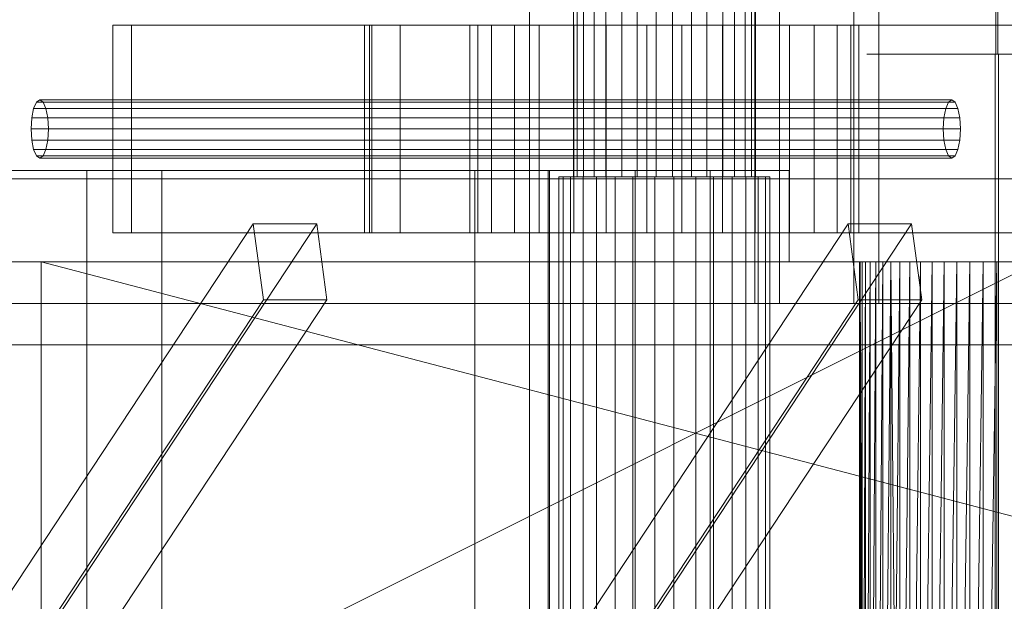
# Model space of a CAD drawing. Header units: millimetres. Extents: x -3490 to 61924, y -72580 to 6847.
# Tile 598 of 656: x 24425 to 24662, y -17652 to -17512. Entities that reach past the tile are written whole.
import ezdxf

# ---------------------------------------------------------------- set-up
doc = ezdxf.new("R2010")
doc.units = ezdxf.units.MM
for name, color, linetype, lineweight in [('COTAS_P', 1, 'Continuous', 0), ('superior_briquetadora', 7, 'Continuous', 0), ('superior_C02', 7, 'Continuous', 0)]:
    doc.layers.add(name, color=color, linetype=linetype, lineweight=lineweight)
doc.dimstyles.new('R19_100', dxfattribs={"dimtxt": 250, "dimasz": 150, "dimexe": 150, "dimexo": 80, "dimgap": 100, "dimtad": 1, "dimtih": 1, "dimtoh": 1, "dimdsep": 46, "dimcen": 0.09, "dimadec": 0, "dimazin": 0, "dimtfac": 1, "dimtdec": 4, "dimtofl": 0, "dimtmove": 0, "dimatfit": 3, "dimfxl": 1, "dimtolj": 1, "dimtzin": 0, "dimarcsym": 0})

# ---------------------------------------------------------------- blocks, each defined once
blk = doc.blocks.new('DIM_R29_37')
at = {"layer": 'COTAS_P'}
for p, q in [((24250.07, -17080), (24400.07, -17035)), ((26750.07, -17080), (26600.07, -17035)), ((24250.07, -17980), (24250.07, -17080)), ((24250.07, -17080), (26750.07, -17080)), ((24250.07, -17080), (24400.07, -17125)), ((26750.07, -17080), (26600.07, -17125)), ((26750.07, -17980), (26750.07, -17080))]:
    blk.add_line(p, q, dxfattribs=at)
blk.add_text('2500 P', height=250, dxfattribs=at).set_placement((25500.07, -16980))

msp = doc.modelspace()

# ---------------------------------------------------------------- linework, layer by layer
at = {"layer": 'superior_briquetadora'}
for p, q in [((24547.567, -17250), (24547.567, -17800)), ((24659.839, -17280), (24659.839, -17520)), ((24660.296, -17280), (24660.296, -17520)), ((24634.795, -17520), (24628.781, -17520)), ((24628.781, -17520), (24628.964, -17520)), ((24628.964, -17520), (24635.307, -17520)), ((24645.815, -17520), (24634.795, -17520)), ((24635.307, -17520), (24646.554, -17520)), ((24646.01, -17520), (24642.664, -17520)), ((24642.664, -17520), (24642.766, -17520)), ((24642.766, -17520), (24646.294, -17520)), ((24659.657, -17520), (24645.815, -17520)), ((24652.14, -17520), (24646.01, -17520)), ((24646.294, -17520), (24652.55, -17520)), ((24646.554, -17520), (24660.478, -17520)), ((24659.839, -17520), (24652.14, -17520)), ((24652.55, -17520), (24660.296, -17520)), ((24673.581, -17520), (24659.657, -17520)), ((24659.657, -17520), (24659.657, -17800)), ((24667.584, -17520), (24659.839, -17520)), ((24660.296, -17520), (24667.995, -17520)), ((24660.478, -17520), (24674.32, -17520)), ((24660.478, -17520), (24660.478, -17800)), ((24411.777, -17548), (24430.782, -17548)), ((24440.656, -17548), (24422.154, -17548)), ((24430.782, -17548), (24450.067, -17548)), ((24459.479, -17548), (24440.656, -17548)), ((24441.067, -17790), (24441.067, -17548)), ((24441.959, -17548), (24441.067, -17548)), ((24444.456, -17548), (24441.959, -17548)), ((24448.065, -17548), (24444.456, -17548)), ((24452.07, -17548), (24448.065, -17548)), ((24450.067, -17548), (24469.353, -17548)), ((24455.679, -17548), (24452.07, -17548)), ((24458.176, -17548), (24455.679, -17548)), ((24459.067, -17548), (24458.176, -17548)), ((24459.067, -17790), (24459.067, -17548)), ((24477.981, -17548), (24459.479, -17548)), ((24469.353, -17548), (24488.358, -17548)), ((24495.533, -17548), (24477.981, -17548)), ((24488.358, -17548), (24506.804, -17548)), ((24511.536, -17548), (24495.533, -17548)), ((24506.804, -17548), (24524.423, -17548)), ((24525.446, -17548), (24511.536, -17548)), ((24524.423, -17548), (24540.958, -17548)), ((24536.79, -17548), (24525.446, -17548)), ((24534.406, -17790), (24534.406, -17548)), ((24535.297, -17548), (24534.406, -17548)), ((24537.794, -17548), (24535.297, -17548)), ((24545.18, -17548), (24536.79, -17548)), ((24541.403, -17548), (24537.794, -17548)), ((24540.958, -17548), (24556.167, -17548)), ((24545.408, -17548), (24541.403, -17548)), ((24550.331, -17548), (24545.18, -17548)), ((24549.017, -17548), (24545.408, -17548)), ((24551.514, -17548), (24549.017, -17548)), ((24552.067, -17548), (24550.331, -17548)), ((24552.406, -17548), (24551.514, -17548)), ((24552.067, -17548), (24552.067, -17790)), ((24552.406, -17790), (24552.406, -17548)), ((24556.167, -17548), (24569.829, -17548)), ((24569.829, -17548), (24581.745, -17548)), ((24573.067, -17790), (24573.067, -17548)), ((24573.959, -17548), (24573.067, -17548)), ((24576.456, -17548), (24573.959, -17548)), ((24580.065, -17548), (24576.456, -17548)), ((24584.07, -17548), (24580.065, -17548)), ((24581.745, -17548), (24591.74, -17548)), ((24587.679, -17548), (24584.07, -17548)), ((24590.176, -17548), (24587.679, -17548)), ((24591.067, -17548), (24590.176, -17548)), ((24591.067, -17790), (24591.067, -17548)), ((24591.74, -17548), (24599.67, -17548)), ((24599.67, -17548), (24605.418, -17548)), ((24605.418, -17548), (24608.901, -17548)), ((24608.901, -17548), (24610.067, -17548)), ((24610.067, -17548), (24610.067, -17570)), ((23750.067, -17570), (25950.067, -17570)), ((23870.067, -17570), (25830.067, -17570)), ((24670.067, -17570), (24230.067, -17570)), ((25470.067, -17570), (24230.067, -17570)), ((24230.067, -17790), (24670.067, -17570)), ((25470.067, -17570), (24243.401, -17570)), ((25746.067, -17570), (24243.401, -17570)), ((24350.067, -17570), (24670.067, -17570)), ((24350.067, -17570), (24634.558, -17570)), ((24350.067, -17570), (24632.629, -17570)), ((24350.067, -17570), (24630.964, -17570)), ((24350.067, -17570), (24629.579, -17570)), ((24628.488, -17570), (24350.067, -17570)), ((24350.067, -17570), (24430.067, -17570)), ((24411.777, -17570), (24430.782, -17570)), ((24430.067, -17570), (24628.488, -17570)), ((24430.067, -17570), (24627.702, -17570)), ((24430.067, -17570), (24627.226, -17570)), ((24430.067, -17570), (24627.067, -17570)), ((24430.067, -17570), (24629.579, -17570)), ((24430.067, -17570), (24630.964, -17570)), ((24430.067, -17570), (24632.629, -17570)), ((24430.067, -17570), (24634.558, -17570)), ((24430.067, -17570), (24636.733, -17570)), ((24430.067, -17570), (24639.133, -17570)), ((24430.067, -17570), (24641.734, -17570)), ((24430.067, -17570), (24644.511, -17570)), ((24430.067, -17570), (24647.439, -17570)), ((24430.067, -17570), (24650.488, -17570)), ((24430.067, -17570), (24653.63, -17570)), ((24430.067, -17570), (24656.833, -17570)), ((24430.067, -17570), (24660.067, -17570)), ((24430.067, -17570), (24663.302, -17570)), ((24430.067, -17570), (25270.067, -17570)), ((24430.067, -17790), (24430.067, -17570)), ((24430.067, -17570), (25270.067, -17790)), ((24430.782, -17570), (24450.067, -17570)), ((24450.067, -17570), (24469.353, -17570)), ((24469.353, -17570), (24488.358, -17570)), ((24488.358, -17570), (24506.804, -17570)), ((24506.804, -17570), (24524.423, -17570)), ((24524.423, -17570), (24540.958, -17570)), ((24540.958, -17570), (24556.167, -17570)), ((24556.167, -17570), (24569.829, -17570)), ((24569.829, -17570), (24581.745, -17570)), ((24581.745, -17570), (24591.74, -17570)), ((24591.74, -17570), (24599.67, -17570)), ((24599.67, -17570), (24605.418, -17570)), ((24605.418, -17570), (24608.901, -17570)), ((24608.901, -17570), (24610.067, -17570)), ((24627.226, -17570), (24627.067, -17790)), ((24627.067, -17570), (24627.067, -17790)), ((24627.226, -17570), (24627.067, -17570)), ((24627.226, -17570), (24627.226, -17790)), ((24627.702, -17790), (24627.226, -17570)), ((24627.702, -17570), (24627.226, -17570)), ((24627.226, -17790), (24627.702, -17570)), ((24628.488, -17570), (24627.702, -17790)), ((24627.702, -17570), (24627.702, -17790)), ((24628.488, -17570), (24627.702, -17570)), ((24629.579, -17570), (24628.488, -17790)), ((24628.488, -17790), (24628.488, -17570)), ((24629.579, -17570), (24628.488, -17570)), ((24630.964, -17570), (24629.579, -17790)), ((24629.579, -17790), (24629.579, -17570)), ((24630.964, -17570), (24629.579, -17570)), ((24632.629, -17570), (24630.964, -17790)), ((24630.964, -17790), (24630.964, -17570)), ((24632.629, -17570), (24630.964, -17570)), ((24634.558, -17570), (24632.629, -17790)), ((24632.629, -17790), (24632.629, -17570)), ((24634.558, -17570), (24632.629, -17570)), ((24634.558, -17570), (24634.558, -17790)), ((24636.733, -17790), (24634.558, -17570)), ((24636.733, -17570), (24634.558, -17570)), ((24670.067, -17570), (24634.558, -17570)), ((24634.558, -17790), (24636.733, -17570)), ((24639.133, -17570), (24636.733, -17790)), ((24636.733, -17570), (24636.733, -17790)), ((24639.133, -17570), (24636.733, -17570)), ((24670.067, -17570), (24636.733, -17570)), ((24641.734, -17570), (24639.133, -17790)), ((24639.133, -17790), (24639.133, -17570)), ((24641.734, -17570), (24639.133, -17570)), ((24639.133, -17570), (24670.067, -17570)), ((24644.511, -17570), (24641.734, -17790)), ((24641.734, -17790), (24641.734, -17570)), ((24644.511, -17570), (24641.734, -17570)), ((24641.734, -17570), (24670.067, -17570)), ((24647.439, -17570), (24644.511, -17790)), ((24644.511, -17790), (24644.511, -17570)), ((24647.439, -17570), (24644.511, -17570)), ((24644.511, -17570), (24670.067, -17570)), ((24650.488, -17570), (24647.439, -17790)), ((24647.439, -17570), (24647.439, -17790)), ((24650.488, -17570), (24647.439, -17570)), ((24647.439, -17570), (24670.067, -17570)), ((24653.63, -17570), (24650.488, -17790)), ((24650.488, -17570), (24650.488, -17790)), ((24653.63, -17570), (24650.488, -17570)), ((24650.488, -17570), (24670.067, -17570)), ((24656.833, -17570), (24653.63, -17790)), ((24653.63, -17570), (24653.63, -17790)), ((24656.833, -17570), (24653.63, -17570)), ((24653.63, -17570), (24670.067, -17570)), ((24660.067, -17570), (24656.833, -17790)), ((24656.833, -17570), (24656.833, -17790)), ((24660.067, -17570), (24656.833, -17570)), ((24656.833, -17570), (24670.067, -17570)), ((24660.067, -17570), (24660.067, -17790)), ((24663.302, -17570), (24660.067, -17570)), ((24660.067, -17570), (24670.067, -17570)), ((23900.067, -17580), (25800.067, -17580)), ((23900.067, -17590), (25800.067, -17590))]:
    msp.add_line(p, q, dxfattribs=at)
at = {"layer": 'superior_C02'}
for p, q in [((24601.837, -17177), (24601.837, -17580)), ((24607.798, -17580), (24607.798, -17177)), ((24625.701, -17580), (24625.701, -17177)), ((24631.662, -17177), (24631.662, -17580)), ((24558.157, -17449.5), (24558.157, -17549.5)), ((24559.067, -17449.5), (24559.067, -17549.5)), ((24560.582, -17449.5), (24560.582, -17549.5)), ((24563.175, -17449.5), (24563.175, -17549.5)), ((24565.973, -17449.5), (24565.973, -17549.5)), ((24569.855, -17449.5), (24569.855, -17549.5)), ((24573.51, -17449.5), (24573.51, -17549.5)), ((24578.089, -17449.5), (24578.089, -17549.5)), ((24582.046, -17449.5), (24582.046, -17549.5)), ((24586.625, -17449.5), (24586.625, -17549.5)), ((24590.28, -17449.5), (24590.28, -17549.5)), ((24594.162, -17449.5), (24594.162, -17549.5)), ((24596.96, -17449.5), (24596.96, -17549.5)), ((24599.553, -17449.5), (24599.553, -17549.5)), ((24601.068, -17549.5), (24601.068, -17449.5)), ((24601.978, -17449.5), (24601.978, -17549.5)), ((24685.954, -17513), (24447.317, -17513)), ((24447.317, -17513), (24447.317, -17563)), ((24451.788, -17513), (24447.317, -17513)), ((24451.788, -17563), (24451.788, -17513)), ((24451.788, -17513), (24690.425, -17513)), ((24679.687, -17513), (24507.868, -17513)), ((24507.868, -17513), (24507.868, -17563)), ((24509.657, -17513), (24507.868, -17513)), ((24680.88, -17513), (24509.061, -17513)), ((24509.061, -17513), (24509.061, -17563)), ((24516.512, -17513), (24509.061, -17513)), ((24509.657, -17563), (24509.657, -17513)), ((24509.657, -17513), (24681.476, -17513)), ((24516.512, -17563), (24516.512, -17513)), ((24516.512, -17513), (24688.331, -17513)), ((24535.204, -17513), (24533.258, -17513)), ((24533.258, -17513), (24538.439, -17513)), ((24533.258, -17513), (24533.258, -17563)), ((24543.979, -17513), (24535.204, -17513)), ((24535.204, -17513), (24535.204, -17563)), ((24538.439, -17513), (24549.957, -17513)), ((24538.439, -17513), (24538.439, -17563)), ((24558.249, -17513), (24543.979, -17513)), ((24543.979, -17513), (24543.979, -17563)), ((24549.957, -17513), (24566.059, -17513)), ((24549.957, -17513), (24549.957, -17563)), ((24575.841, -17513), (24558.249, -17513)), ((24558.249, -17513), (24558.249, -17563)), ((24566.059, -17513), (24584.294, -17513)), ((24566.059, -17513), (24566.059, -17563)), ((24594.076, -17513), (24575.841, -17513)), ((24575.841, -17513), (24575.841, -17563)), ((24584.294, -17513), (24601.886, -17513)), ((24584.294, -17513), (24584.294, -17563)), ((24610.178, -17513), (24594.076, -17513)), ((24594.076, -17513), (24594.076, -17563)), ((24601.886, -17513), (24616.155, -17513)), ((24601.886, -17513), (24601.886, -17563)), ((24621.696, -17513), (24610.178, -17513)), ((24610.178, -17513), (24610.178, -17563)), ((24616.155, -17513), (24624.931, -17513)), ((24616.155, -17513), (24616.155, -17563)), ((24626.877, -17513), (24621.696, -17513)), ((24621.696, -17513), (24621.696, -17563)), ((24624.931, -17513), (24626.877, -17513)), ((24624.931, -17563), (24624.931, -17513)), ((24626.877, -17513), (24626.877, -17563)), ((24427.789, -17535.321), (24428.241, -17533.05)), ((24428.241, -17533.05), (24428.918, -17531.533)), ((24428.241, -17533.05), (24647.787, -17533.05)), ((24428.918, -17531.533), (24429.716, -17531)), ((24428.918, -17531.533), (24648.464, -17531.533)), ((24429.716, -17531), (24430.515, -17531.533)), ((24649.263, -17531), (24429.716, -17531)), ((24430.515, -17531.533), (24431.191, -17533.05)), ((24430.515, -17531.533), (24650.061, -17531.533)), ((24431.191, -17533.05), (24431.644, -17535.321)), ((24431.191, -17533.05), (24650.738, -17533.05)), ((24647.787, -17533.05), (24647.335, -17535.321)), ((24648.464, -17531.533), (24647.787, -17533.05)), ((24649.263, -17531), (24648.464, -17531.533)), ((24650.061, -17531.533), (24649.263, -17531)), ((24650.738, -17533.05), (24650.061, -17531.533)), ((24651.19, -17535.321), (24650.738, -17533.05)), ((24427.63, -17538), (24427.789, -17535.321)), ((24427.789, -17535.321), (24647.335, -17535.321)), ((24431.644, -17535.321), (24431.802, -17538)), ((24431.644, -17535.321), (24651.19, -17535.321)), ((24647.335, -17535.321), (24647.176, -17538)), ((24651.349, -17538), (24651.19, -17535.321)), ((24427.789, -17540.679), (24427.63, -17538)), ((24427.63, -17538), (24647.176, -17538)), ((24431.802, -17538), (24431.644, -17540.679)), ((24431.802, -17538), (24651.349, -17538)), ((24647.176, -17538), (24647.335, -17540.679)), ((24651.19, -17540.679), (24651.349, -17538)), ((24428.241, -17542.95), (24427.789, -17540.679)), ((24427.789, -17540.679), (24647.335, -17540.679)), ((24431.644, -17540.679), (24431.191, -17542.95)), ((24431.644, -17540.679), (24651.19, -17540.679)), ((24647.335, -17540.679), (24647.787, -17542.95)), ((24650.738, -17542.95), (24651.19, -17540.679)), ((24428.918, -17544.467), (24428.241, -17542.95)), ((24428.241, -17542.95), (24647.787, -17542.95)), ((24429.716, -17545), (24428.918, -17544.467)), ((24428.918, -17544.467), (24648.464, -17544.467)), ((24430.515, -17544.467), (24429.716, -17545)), ((24431.191, -17542.95), (24430.515, -17544.467)), ((24430.515, -17544.467), (24650.061, -17544.467)), ((24431.191, -17542.95), (24650.738, -17542.95)), ((24647.787, -17542.95), (24648.464, -17544.467)), ((24648.464, -17544.467), (24649.263, -17545)), ((24649.263, -17545), (24650.061, -17544.467)), ((24650.061, -17544.467), (24650.738, -17542.95)), ((24429.716, -17545), (24649.263, -17545)), ((24555.726, -17549.5), (24554.671, -17549.5)), ((24554.671, -17549.5), (24557.482, -17549.5)), ((24554.671, -17549.5), (24554.671, -17657.5)), ((24560.488, -17549.5), (24555.726, -17549.5)), ((24555.726, -17549.5), (24555.726, -17657.5)), ((24557.482, -17549.5), (24563.731, -17549.5)), ((24557.482, -17549.5), (24557.482, -17657.5)), ((24560.582, -17549.5), (24558.157, -17549.5)), ((24558.157, -17549.5), (24559.067, -17549.5)), ((24559.067, -17549.5), (24563.175, -17549.5)), ((24568.23, -17549.5), (24560.488, -17549.5)), ((24560.488, -17549.5), (24560.488, -17657.5)), ((24565.973, -17549.5), (24560.582, -17549.5)), ((24563.175, -17549.5), (24569.855, -17549.5)), ((24563.731, -17549.5), (24572.467, -17549.5)), ((24563.731, -17549.5), (24563.731, -17657.5)), ((24573.51, -17549.5), (24565.973, -17549.5)), ((24577.774, -17549.5), (24568.23, -17549.5)), ((24568.23, -17549.5), (24568.23, -17657.5)), ((24569.855, -17549.5), (24578.089, -17549.5)), ((24572.467, -17549.5), (24582.361, -17549.5)), ((24572.467, -17549.5), (24572.467, -17657.5)), ((24582.046, -17549.5), (24573.51, -17549.5)), ((24587.668, -17549.5), (24577.774, -17549.5)), ((24577.774, -17549.5), (24577.774, -17657.5)), ((24578.089, -17549.5), (24586.625, -17549.5)), ((24590.28, -17549.5), (24582.046, -17549.5)), ((24582.361, -17549.5), (24591.905, -17549.5)), ((24582.361, -17549.5), (24582.361, -17657.5)), ((24586.625, -17549.5), (24594.162, -17549.5)), ((24596.404, -17549.5), (24587.668, -17549.5)), ((24587.668, -17549.5), (24587.668, -17657.5)), ((24596.96, -17549.5), (24590.28, -17549.5)), ((24591.905, -17549.5), (24599.647, -17549.5)), ((24591.905, -17549.5), (24591.905, -17657.5)), ((24594.162, -17549.5), (24599.553, -17549.5)), ((24602.653, -17549.5), (24596.404, -17549.5)), ((24596.404, -17549.5), (24596.404, -17657.5)), ((24601.068, -17549.5), (24596.96, -17549.5)), ((24599.553, -17549.5), (24601.978, -17549.5)), ((24599.647, -17549.5), (24604.409, -17549.5)), ((24599.647, -17549.5), (24599.647, -17657.5)), ((24601.978, -17549.5), (24601.068, -17549.5)), ((24605.464, -17549.5), (24602.653, -17549.5)), ((24602.653, -17549.5), (24602.653, -17657.5)), ((24604.409, -17549.5), (24605.464, -17549.5)), ((24604.409, -17657.5), (24604.409, -17549.5)), ((24605.464, -17549.5), (24605.464, -17657.5)), ((24756.357, -17550), (24245.673, -17550)), ((24257.595, -17550), (24768.279, -17550)), ((24811.497, -17550), (24300.813, -17550)), ((24315.715, -17550), (24826.399, -17550)), ((24481.114, -17560.886), (24388.718, -17700.886)), ((24403.991, -17700.886), (24496.387, -17560.886)), ((24483.568, -17579.114), (24481.114, -17560.886)), ((24481.114, -17560.886), (24496.387, -17560.886)), ((24496.387, -17560.886), (24498.841, -17579.114)), ((24624.297, -17560.886), (24531.901, -17700.886)), ((24547.174, -17700.886), (24639.57, -17560.886)), ((24626.75, -17579.114), (24624.297, -17560.886)), ((24624.297, -17560.886), (24639.57, -17560.886)), ((24639.57, -17560.886), (24642.023, -17579.114)), ((24447.317, -17563), (24685.954, -17563)), ((24447.317, -17563), (24451.788, -17563)), ((24690.425, -17563), (24451.788, -17563)), ((24507.868, -17563), (24679.687, -17563)), ((24507.868, -17563), (24509.657, -17563)), ((24509.061, -17563), (24680.88, -17563)), ((24509.061, -17563), (24516.512, -17563)), ((24681.476, -17563), (24509.657, -17563)), ((24688.331, -17563), (24516.512, -17563)), ((24538.439, -17563), (24533.258, -17563)), ((24533.258, -17563), (24535.204, -17563)), ((24535.204, -17563), (24543.979, -17563)), ((24549.957, -17563), (24538.439, -17563)), ((24543.979, -17563), (24558.249, -17563)), ((24566.059, -17563), (24549.957, -17563)), ((24558.249, -17563), (24575.841, -17563)), ((24584.294, -17563), (24566.059, -17563)), ((24575.841, -17563), (24594.076, -17563)), ((24601.886, -17563), (24584.294, -17563)), ((24594.076, -17563), (24610.178, -17563)), ((24616.155, -17563), (24601.886, -17563)), ((24610.178, -17563), (24621.696, -17563)), ((24624.931, -17563), (24616.155, -17563)), ((24621.696, -17563), (24626.877, -17563)), ((24626.877, -17563), (24624.931, -17563)), ((24483.568, -17579.114), (24391.172, -17719.114)), ((24498.841, -17579.114), (24406.445, -17719.114)), ((24498.841, -17579.114), (24483.568, -17579.114)), ((24626.75, -17579.114), (24534.354, -17719.114)), ((24642.023, -17579.114), (24549.627, -17719.114)), ((24601.837, -17580), (24625.701, -17580)), ((24601.837, -17580), (24607.798, -17580)), ((24631.662, -17580), (24607.798, -17580)), ((24631.662, -17580), (24625.701, -17580)), ((24642.023, -17579.114), (24626.75, -17579.114)), ((24245.673, -17590), (24756.357, -17590)), ((24257.595, -17590), (24768.279, -17590)), ((24300.813, -17590), (24811.497, -17590)), ((24315.715, -17590), (24826.399, -17590))]:
    msp.add_line(p, q, dxfattribs=at)

# ---------------------------------------------------------------- dimensions: what is measured, and where the dimension line sits
at = {"layer": 'COTAS_P'}
dim = msp.add_aligned_dim(p1=(24250.067, -17980), p2=(26750.067, -17980), distance=900, text='<> P', dimstyle='R19_100', dxfattribs=at)
dim.commit()
dim.dimension.update_dxf_attribs({"geometry": 'DIM_R29_37', "text_midpoint": (25500.067, -17080)})

doc.saveas('drawing.dxf')
